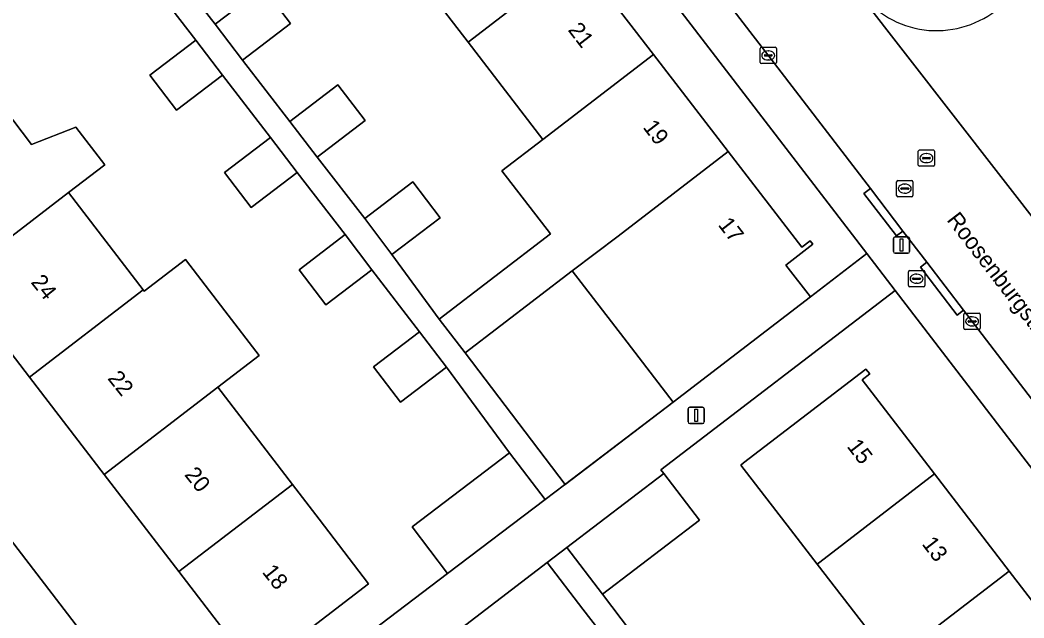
# Model space of a CAD drawing. Extents: x 159352 to 160617, y 385888 to 387323.
# Drawn here: x 160273.3 to 160335, y 386593.2 to 386630 of the extents above; entities that cross this region are included whole.
import ezdxf

# ---------------------------------------------------------------- set-up
doc = ezdxf.new("R2010")
doc.units = 0
for name, color, linetype in [('IMGEO_Brandkraan', 7, 'Continuous'), ('IMGEO_Erf', 7, 'Continuous'), ('IMGEO_Kolk', 7, 'Continuous'), ('IMGEO_Lichtmast', 7, 'Continuous'), ('IMGEO_Muur', 7, 'Continuous'), ('IMGEO_Openbare_ruimte_label', 7, 'Continuous'), ('IMGEO_Pand', 7, 'Continuous'), ('IMGEO_Pand_nummerreeks', 7, 'Continuous'), ('IMGEO_Rijbaan_lokaal_open', 7, 'Continuous'), ('IMGEO_Rioolput', 7, 'Continuous'), ('IMGEO_Voetpad_open', 7, 'Continuous')]:
    doc.layers.add(name, color=color, linetype=linetype)

msp = doc.modelspace()

# ---------------------------------------------------------------- linework, layer by layer
at = {"layer": 'IMGEO_Brandkraan'}
for p, q in [((160327.942, 386613.654), (160327.942, 386614.506)), ((160328.017, 386614.58), (160328.869, 386614.58)), ((160328.43, 386614.36), (160328.455, 386614.36)), ((160328.943, 386614.506), (160328.943, 386613.654)), ((160328.869, 386613.58), (160328.017, 386613.58)), ((160328.201, 386614.074), (160328.201, 386614.086)), ((160328.639, 386614.037), (160328.241, 386614.037)), ((160328.244, 386614.123), (160328.642, 386614.123)), ((160328.453, 386613.8), (160328.428, 386613.8)), ((160328.685, 386614.086), (160328.685, 386614.074))]:
    msp.add_line(p, q, dxfattribs=at)
for points in [[(160327.942, 386613.654), (160327.942, 386614.506)], [(160328.017, 386614.58), (160328.869, 386614.58)], [(160328.943, 386614.506), (160328.943, 386613.654)], [(160328.869, 386613.58), (160328.017, 386613.58)]]:
    msp.add_lwpolyline(points, dxfattribs=at)
for centre, radius, start, end in [((160328.019, 386614.504), 0.0765, 91.55205, 178.44795), ((160328.019, 386614.504), 0.0765, 91.55205, 178.44795), ((160328.867, 386614.504), 0.0765, 1.55205, 88.44795), ((160328.867, 386614.504), 0.0765, 1.55205, 88.44795), ((160328.019, 386613.656), 0.0765, 181.55205, 268.44795), ((160328.019, 386613.656), 0.0765, 181.55205, 268.44795), ((160328.241, 386614.083), 0.0403, 85.87752, 175.75265), ((160328.238, 386614.073), 0.0366, 178.93798, 274.71019), ((160328.642, 386614.08), 0.043, 264.86636, 352.45326), ((160328.646, 386614.085), 0.0386, 1.73085, 96.63898), ((160328.867, 386613.656), 0.0765, 271.55205, 358.44795), ((160328.867, 386613.656), 0.0765, 271.55205, 358.44795)]:
    msp.add_arc(centre, radius, start, end, dxfattribs=at)
for centre, major_axis, ratio, start_param, end_param in [((160328.429, 386614.08), (-0.387, 0.002), 0.722429, 4.712389, 7.853982), ((160328.454, 386614.08), (-0.39, 0.002), 0.717154, 1.570796, 4.712389)]:
    msp.add_ellipse(centre, major_axis=major_axis, ratio=ratio, start_param=start_param, end_param=end_param, dxfattribs=at)
at = {"layer": 'IMGEO_Erf'}
for points in [[(160307.663, 386633.855), (160312.263, 386627.878), (160316.863, 386621.901), (160321.394, 386616.013), (160321.904, 386616.406), (160322.064, 386616.199), (160320.406, 386614.923), (160321.913, 386612.965), (160325.389, 386615.639), (160272.537, 386684.512)], [(160231.086, 386652.432), (160283.64, 386583.809), (160299.606, 386595.938), (160297.429, 386598.805), (160303.426, 386603.36), (160299.546, 386608.64), (160296.718, 386606.483), (160295.065, 386608.65), (160297.893, 386610.807), (160294.958, 386614.626), (160292.13, 386612.469), (160290.477, 386614.636), (160293.305, 386616.793), (160290.369, 386620.611), (160287.541, 386618.454), (160285.888, 386620.621), (160288.716, 386622.778), (160285.779, 386626.598), (160282.951, 386624.441), (160281.298, 386626.608), (160284.126, 386628.765), (160281.19, 386632.584), (160282.394, 386633.509)], [(160282.394, 386633.509), (160285.314, 386629.735), (160288.273, 386631.991), (160289.953, 386629.788), (160286.994, 386627.532), (160289.913, 386623.758), (160292.872, 386626.014), (160294.552, 386623.811), (160291.593, 386621.555), (160294.513, 386617.781), (160297.472, 386620.037), (160299.152, 386617.834), (160296.193, 386615.578), (160299.096, 386611.588), (160305.929, 386616.847), (160302.954, 386620.714), (160305.476, 386622.655), (160300.876, 386628.632), (160296.276, 386634.609)], [(160271.721, 386625.365), (160274.036, 386622.346), (160276.751, 386623.413), (160278.536, 386621.085), (160276.311, 386619.379), (160280.9, 386613.392), (160280.958, 386613.317), (160283.499, 386615.265), (160285.925, 386612.1), (160288.03, 386609.354), (160285.49, 386607.406), (160290.078, 386601.42), (160291.716, 386599.285), (160294.758, 386595.316), (160287.321, 386589.615), (160287.154, 386589.833), (160287.593, 386590.17), (160283.08, 386596.056), (160278.492, 386602.042), (160273.903, 386608.027), (160269.313, 386614.014)], [(160368.75, 386559.092), (160327.134, 386613.365), (160312.725, 386602.331), (160312.907, 386602.092), (160315.098, 386599.223), (160309.129, 386594.665), (160313.092, 386589.444)], [(160336.173, 386578.617), (160331.56, 386584.586), (160326.946, 386590.556), (160322.333, 386596.524), (160320.688, 386598.653), (160317.63, 386602.61), (160317.81, 386602.748), (160325.333, 386608.523), (160325.566, 386608.22), (160325.102, 386607.863), (160329.552, 386602.067), (160334.145, 386596.084), (160338.74, 386590.1)]]:
    msp.add_lwpolyline(points, dxfattribs=at)
msp.add_lwpolyline([(160310.437, 386610.444), (160307.261, 386614.57), (160300.691, 386609.515), (160306.835, 386601.428), (160313.486, 386606.481)], close=True, dxfattribs=at)
at = {"layer": 'IMGEO_Kolk'}
for p, q in [((160318.825, 386627.392), (160318.825, 386628.244)), ((160318.9, 386628.318), (160319.752, 386628.318)), ((160319.084, 386627.812), (160319.084, 386627.824)), ((160319.522, 386627.775), (160319.124, 386627.775)), ((160319.127, 386627.861), (160319.525, 386627.861)), ((160319.313, 386628.098), (160319.338, 386628.098)), ((160319.568, 386627.824), (160319.568, 386627.812)), ((160319.826, 386628.244), (160319.826, 386627.392)), ((160319.752, 386627.318), (160318.9, 386627.318)), ((160319.336, 386627.538), (160319.311, 386627.538)), ((160331.356, 386611.029), (160331.356, 386611.881)), ((160331.431, 386611.955), (160332.283, 386611.955)), ((160331.844, 386611.735), (160331.869, 386611.735)), ((160332.357, 386611.881), (160332.357, 386611.029)), ((160331.615, 386611.449), (160331.615, 386611.461)), ((160332.053, 386611.412), (160331.655, 386611.412)), ((160331.658, 386611.498), (160332.056, 386611.498)), ((160331.867, 386611.175), (160331.842, 386611.175)), ((160332.099, 386611.461), (160332.099, 386611.449)), ((160332.283, 386610.955), (160331.431, 386610.955))]:
    msp.add_line(p, q, dxfattribs=at)
for points in [[(160318.825, 386627.392), (160318.825, 386628.244)], [(160318.9, 386628.318), (160319.752, 386628.318)], [(160319.826, 386628.244), (160319.826, 386627.392)], [(160319.752, 386627.318), (160318.9, 386627.318)], [(160331.356, 386611.029), (160331.356, 386611.881)], [(160331.431, 386611.955), (160332.283, 386611.955)], [(160332.357, 386611.881), (160332.357, 386611.029)], [(160332.283, 386610.955), (160331.431, 386610.955)]]:
    msp.add_lwpolyline(points, dxfattribs=at)
for centre, radius, start, end in [((160318.902, 386628.242), 0.0765, 91.55205, 178.44795), ((160318.902, 386628.242), 0.0765, 91.55205, 178.44795), ((160319.124, 386627.821), 0.0403, 85.87752, 175.75265), ((160319.121, 386627.811), 0.0366, 178.93798, 274.71019), ((160319.525, 386627.818), 0.043, 264.86636, 352.45326), ((160319.529, 386627.823), 0.0386, 1.73085, 96.63898), ((160319.75, 386628.242), 0.0765, 1.55205, 88.44795), ((160319.75, 386628.242), 0.0765, 1.55205, 88.44795), ((160318.902, 386627.394), 0.0765, 181.55205, 268.44795), ((160318.902, 386627.394), 0.0765, 181.55205, 268.44795), ((160319.75, 386627.394), 0.0765, 271.55205, 358.44795), ((160319.75, 386627.394), 0.0765, 271.55205, 358.44795), ((160331.433, 386611.879), 0.0765, 91.55205, 178.44795), ((160331.433, 386611.879), 0.0765, 91.55205, 178.44795), ((160332.281, 386611.879), 0.0765, 1.55205, 88.44795), ((160332.281, 386611.879), 0.0765, 1.55205, 88.44795), ((160331.655, 386611.458), 0.0403, 85.87752, 175.75265), ((160331.652, 386611.448), 0.0366, 178.93798, 274.71019), ((160332.056, 386611.455), 0.043, 264.86636, 352.45326), ((160332.06, 386611.46), 0.0386, 1.73085, 96.63898), ((160331.433, 386611.031), 0.0765, 181.55205, 268.44795), ((160331.433, 386611.031), 0.0765, 181.55205, 268.44795), ((160332.281, 386611.031), 0.0765, 271.55205, 358.44795), ((160332.281, 386611.031), 0.0765, 271.55205, 358.44795)]:
    msp.add_arc(centre, radius, start, end, dxfattribs=at)
for centre, major_axis, ratio, start_param, end_param in [((160319.312, 386627.818), (-0.387, 0.002), 0.722429, 4.712389, 7.853982), ((160319.337, 386627.818), (-0.39, 0.002), 0.717154, 1.570796, 4.712389), ((160331.843, 386611.455), (-0.387, 0.002), 0.722429, 4.712389, 7.853982), ((160331.868, 386611.455), (-0.39, 0.002), 0.717154, 1.570796, 4.712389)]:
    msp.add_ellipse(centre, major_axis=major_axis, ratio=ratio, start_param=start_param, end_param=end_param, dxfattribs=at)
at = {"layer": 'IMGEO_Lichtmast'}
for p, q in [((160327.023, 386615.752), (160327.023, 386616.552)), ((160327.023, 386616.552), (160327.023, 386615.752)), ((160327.123, 386616.652), (160327.913, 386616.652)), ((160327.913, 386616.652), (160327.123, 386616.652)), ((160328.013, 386616.552), (160328.013, 386615.752)), ((160328.013, 386615.752), (160328.013, 386616.552)), ((160327.913, 386615.652), (160327.123, 386615.652)), ((160327.123, 386615.652), (160327.913, 386615.652)), ((160314.495, 386606.173), (160315.285, 386606.173)), ((160315.285, 386606.173), (160314.495, 386606.173)), ((160314.395, 386605.273), (160314.395, 386606.073)), ((160314.395, 386606.073), (160314.395, 386605.273)), ((160315.385, 386606.073), (160315.385, 386605.273)), ((160315.385, 386605.273), (160315.385, 386606.073)), ((160315.285, 386605.173), (160314.495, 386605.173)), ((160314.495, 386605.173), (160315.285, 386605.173))]:
    msp.add_line(p, q, dxfattribs=at)
for points in [[(160327.443, 386616.527), (160327.593, 386616.527), (160327.593, 386615.777), (160327.443, 386615.777), (160327.443, 386616.527)], [(160314.815, 386606.048), (160314.965, 386606.048), (160314.965, 386605.298), (160314.815, 386605.298), (160314.815, 386606.048)]]:
    msp.add_lwpolyline(points, dxfattribs=at)
for centre, start, end in [((160327.123, 386616.552), 90, 180), ((160327.123, 386616.552), 90, 180), ((160327.913, 386616.552), 0, 90), ((160327.913, 386616.552), 360, 90), ((160327.123, 386615.752), 180, 270), ((160327.123, 386615.752), 180, 270), ((160327.913, 386615.752), 270, 0), ((160327.913, 386615.752), 270, 0), ((160314.495, 386606.073), 90, 180), ((160314.495, 386606.073), 90, 180), ((160315.285, 386606.073), 0, 90), ((160315.285, 386606.073), 360, 90), ((160314.495, 386605.273), 180, 270), ((160314.495, 386605.273), 180, 270), ((160315.285, 386605.273), 270, 0), ((160315.285, 386605.273), 270, 0)]:
    msp.add_arc(centre, 0.1, start, end, dxfattribs=at)
at = {"layer": 'IMGEO_Muur'}
msp.add_lwpolyline([(160313.486, 386606.481), (160306.79, 386601.394)], dxfattribs=at)
at = {"layer": 'IMGEO_Pand'}
for points in [[(160296.276, 386634.609), (160300.876, 386628.632), (160307.663, 386633.855), (160303.064, 386639.832)], [(160300.876, 386628.632), (160305.476, 386622.655), (160312.263, 386627.878), (160307.663, 386633.855)], [(160289.953, 386629.788), (160288.273, 386631.991), (160285.314, 386629.735), (160286.994, 386627.532)], [(160284.126, 386628.765), (160281.298, 386626.608), (160282.951, 386624.441), (160285.779, 386626.598)], [(160310.1, 386616.696), (160316.863, 386621.901), (160312.263, 386627.878), (160305.476, 386622.655), (160302.954, 386620.714), (160305.929, 386616.847), (160299.096, 386611.588), (160300.691, 386609.515), (160307.261, 386614.57)], [(160294.552, 386623.811), (160292.872, 386626.014), (160289.913, 386623.758), (160291.593, 386621.555)], [(160264.724, 386620), (160269.313, 386614.014), (160276.311, 386619.379), (160278.536, 386621.085), (160276.751, 386623.413), (160274.036, 386622.346), (160271.721, 386625.365)], [(160288.716, 386622.778), (160285.888, 386620.621), (160287.541, 386618.454), (160290.369, 386620.611)], [(160321.913, 386612.965), (160320.406, 386614.923), (160322.064, 386616.199), (160321.904, 386616.406), (160321.394, 386616.013), (160316.863, 386621.901), (160310.1, 386616.696), (160307.261, 386614.57), (160310.437, 386610.444), (160313.486, 386606.481)], [(160299.152, 386617.834), (160297.472, 386620.037), (160294.513, 386617.781), (160296.193, 386615.578)], [(160280.9, 386613.392), (160276.311, 386619.379), (160269.313, 386614.014), (160273.903, 386608.027)], [(160293.305, 386616.793), (160290.477, 386614.636), (160292.13, 386612.469), (160294.958, 386614.626)], [(160288.03, 386609.354), (160285.925, 386612.1), (160283.499, 386615.265), (160280.958, 386613.317), (160280.9, 386613.392), (160273.903, 386608.027), (160278.492, 386602.042), (160285.49, 386607.406)], [(160297.893, 386610.807), (160295.065, 386608.65), (160296.718, 386606.483), (160299.546, 386608.64)], [(160325.102, 386607.863), (160325.566, 386608.22), (160325.333, 386608.523), (160317.81, 386602.748), (160317.63, 386602.61), (160320.688, 386598.653), (160322.333, 386596.524), (160322.495, 386596.648), (160329.552, 386602.067)], [(160290.078, 386601.42), (160285.49, 386607.406), (160278.492, 386602.042), (160283.08, 386596.056)], [(160305.603, 386600.493), (160303.426, 386603.36), (160297.429, 386598.805), (160299.606, 386595.938)], [(160306.938, 386597.534), (160309.129, 386594.665), (160315.098, 386599.223), (160312.907, 386602.092)], [(160322.495, 386596.648), (160322.333, 386596.524), (160326.946, 386590.556), (160327.089, 386590.665), (160334.145, 386596.084), (160329.552, 386602.067)], [(160283.08, 386596.056), (160287.593, 386590.17), (160287.154, 386589.833), (160287.321, 386589.615), (160294.758, 386595.316), (160291.716, 386599.285), (160290.078, 386601.42)], [(160302.222, 386587.365), (160308.906, 386592.469), (160307.935, 386593.741), (160305.738, 386596.618), (160299.761, 386592.055), (160301.265, 386590.086), (160298.193, 386587.732), (160295.693, 386585.816), (160294.106, 386587.888), (160289.288, 386584.196), (160290.875, 386582.124), (160290.558, 386581.881), (160290.79, 386581.578), (160291.36, 386582.015), (160295.814, 386576.202), (160302.879, 386581.619), (160304.916, 386583.179), (160305.233, 386583.422)], [(160338.74, 386590.1), (160334.145, 386596.084), (160327.089, 386590.665), (160326.946, 386590.556), (160331.56, 386584.586)]]:
    msp.add_lwpolyline(points, close=True, dxfattribs=at)
at = {"layer": 'IMGEO_Rijbaan_lokaal_open'}
msp.add_lwpolyline([(160336.439, 386616.787), (160336.419, 386616.785), (160324.982, 386631.527), (160324.964, 386631.67), (160301.075, 386662.777), (160294.587, 386671.245), (160289.146, 386667.091), (160297.299, 386656.471), (160319.91, 386627.059), (160325.603, 386619.624), (160327.6, 386617.016), (160329.073, 386615.092), (160331.331, 386612.143), (160338.335, 386602.995), (160341.052, 386599.452), (160346.516, 386603.637)], close=True, dxfattribs=at)
msp.add_lwpolyline([(160324.964, 386631.67), (160324.982, 386631.527), (160336.419, 386616.785), (160336.439, 386616.787)], dxfattribs=at)
msp.add_arc((160329.683, 386635.294), 5.95, 217.522, 307.58819, dxfattribs=at)
at = {"layer": 'IMGEO_Rioolput'}
for p, q in [((160328.549, 386621.075), (160328.549, 386621.927)), ((160328.624, 386622.001), (160329.476, 386622.001)), ((160329.037, 386621.781), (160329.062, 386621.781)), ((160329.55, 386621.927), (160329.55, 386621.075)), ((160329.476, 386621.001), (160328.624, 386621.001)), ((160328.808, 386621.495), (160328.808, 386621.507)), ((160329.246, 386621.458), (160328.848, 386621.458)), ((160328.851, 386621.544), (160329.249, 386621.544)), ((160329.06, 386621.221), (160329.035, 386621.221)), ((160329.292, 386621.507), (160329.292, 386621.495)), ((160327.217, 386619.198), (160327.217, 386620.05)), ((160327.292, 386620.124), (160328.144, 386620.124)), ((160327.705, 386619.904), (160327.73, 386619.904)), ((160328.218, 386620.05), (160328.218, 386619.198)), ((160327.476, 386619.618), (160327.476, 386619.63)), ((160327.914, 386619.581), (160327.516, 386619.581)), ((160327.519, 386619.667), (160327.917, 386619.667)), ((160327.728, 386619.344), (160327.703, 386619.344)), ((160327.96, 386619.63), (160327.96, 386619.618)), ((160328.144, 386619.124), (160327.292, 386619.124))]:
    msp.add_line(p, q, dxfattribs=at)
for points in [[(160328.549, 386621.075), (160328.549, 386621.927)], [(160328.624, 386622.001), (160329.476, 386622.001)], [(160329.55, 386621.927), (160329.55, 386621.075)], [(160329.476, 386621.001), (160328.624, 386621.001)], [(160327.217, 386619.198), (160327.217, 386620.05)], [(160327.292, 386620.124), (160328.144, 386620.124)], [(160328.218, 386620.05), (160328.218, 386619.198)], [(160328.144, 386619.124), (160327.292, 386619.124)]]:
    msp.add_lwpolyline(points, dxfattribs=at)
for centre, radius, start, end in [((160328.626, 386621.925), 0.0765, 91.55205, 178.44795), ((160328.626, 386621.925), 0.0765, 91.55205, 178.44795), ((160329.474, 386621.925), 0.0765, 1.55205, 88.44795), ((160329.474, 386621.925), 0.0765, 1.55205, 88.44795), ((160328.626, 386621.077), 0.0765, 181.55205, 268.44795), ((160328.626, 386621.077), 0.0765, 181.55205, 268.44795), ((160328.848, 386621.504), 0.0403, 85.87752, 175.75265), ((160328.845, 386621.494), 0.0366, 178.93798, 274.71019), ((160329.249, 386621.501), 0.043, 264.86636, 352.45326), ((160329.253, 386621.506), 0.0386, 1.73085, 96.63898), ((160329.474, 386621.077), 0.0765, 271.55205, 358.44795), ((160329.474, 386621.077), 0.0765, 271.55205, 358.44795), ((160327.294, 386620.048), 0.0765, 91.55205, 178.44795), ((160327.294, 386620.048), 0.0765, 91.55205, 178.44795), ((160328.142, 386620.048), 0.0765, 1.55205, 88.44795), ((160328.142, 386620.048), 0.0765, 1.55205, 88.44795), ((160327.294, 386619.2), 0.0765, 181.55205, 268.44795), ((160327.294, 386619.2), 0.0765, 181.55205, 268.44795), ((160327.516, 386619.627), 0.0403, 85.87752, 175.75265), ((160327.513, 386619.617), 0.0366, 178.93798, 274.71019), ((160327.917, 386619.624), 0.043, 264.86636, 352.45326), ((160327.921, 386619.629), 0.0386, 1.73085, 96.63898), ((160328.142, 386619.2), 0.0765, 271.55205, 358.44795), ((160328.142, 386619.2), 0.0765, 271.55205, 358.44795)]:
    msp.add_arc(centre, radius, start, end, dxfattribs=at)
for centre, major_axis, ratio, start_param, end_param in [((160329.036, 386621.501), (-0.387, 0.002), 0.722429, 4.712389, 7.853982), ((160329.061, 386621.501), (-0.39, 0.002), 0.717154, 1.570796, 4.712389), ((160327.704, 386619.624), (-0.387, 0.002), 0.722429, 4.712389, 7.853982), ((160327.729, 386619.624), (-0.39, 0.002), 0.717154, 1.570796, 4.712389)]:
    msp.add_ellipse(centre, major_axis=major_axis, ratio=ratio, start_param=start_param, end_param=end_param, dxfattribs=at)
at = {"layer": 'IMGEO_Voetpad_open'}
for points in [[(160269.739, 386688.104), (160272.539, 386684.535), (160272.537, 386684.512), (160325.389, 386615.639), (160327.134, 386613.365), (160368.75, 386559.092), (160369.691, 386557.865), (160391.66, 386529.214)], [(160393.443, 386531.282), (160376.798, 386552.912), (160375.061, 386555.169), (160373.807, 386556.798), (160373.36, 386556.459), (160367.525, 386564.143), (160367.923, 386564.445), (160362.478, 386571.52), (160342.793, 386597.184), (160341.052, 386599.452), (160338.335, 386602.995), (160331.331, 386612.143), (160330.935, 386611.84), (160328.677, 386614.789), (160329.073, 386615.092), (160327.6, 386617.016), (160327.204, 386616.713), (160325.207, 386619.321), (160325.603, 386619.624), (160319.91, 386627.059), (160297.299, 386656.471), (160289.146, 386667.091), (160287.398, 386669.368), (160274.842, 386685.724)], [(160285.267, 386581.678), (160283.64, 386583.809), (160231.086, 386652.432), (160231.072, 386652.425), (160227.933, 386656.9)], [(160313.092, 386589.444), (160309.129, 386594.665), (160306.938, 386597.534), (160305.738, 386596.618), (160307.935, 386593.741), (160308.906, 386592.469)]]:
    msp.add_lwpolyline(points, dxfattribs=at)
for points in [[(160296.193, 386615.578), (160294.513, 386617.781), (160291.593, 386621.555), (160289.913, 386623.758), (160286.994, 386627.532), (160285.314, 386629.735), (160282.394, 386633.509), (160281.19, 386632.584), (160284.126, 386628.765), (160285.779, 386626.598), (160288.716, 386622.778), (160290.369, 386620.611), (160293.305, 386616.793), (160294.958, 386614.626), (160297.893, 386610.807), (160299.546, 386608.64), (160303.426, 386603.36), (160305.603, 386600.493), (160306.79, 386601.394), (160306.835, 386601.428), (160300.691, 386609.515), (160299.096, 386611.588)], [(160327.6, 386617.016), (160325.603, 386619.624), (160325.207, 386619.321), (160327.204, 386616.713)], [(160327.134, 386613.365), (160325.389, 386615.639), (160321.913, 386612.965), (160313.486, 386606.481), (160306.835, 386601.428), (160306.79, 386601.394), (160305.603, 386600.493), (160299.606, 386595.938), (160283.64, 386583.809), (160285.267, 386581.678), (160299.488, 386592.413), (160299.761, 386592.055), (160305.738, 386596.618), (160306.938, 386597.534), (160312.907, 386602.092), (160312.725, 386602.331)], [(160331.331, 386612.143), (160329.073, 386615.092), (160328.677, 386614.789), (160330.935, 386611.84)]]:
    msp.add_lwpolyline(points, close=True, dxfattribs=at)
msp.add_arc((160329.683, 386635.294), 5.95, 217.522, 307.58819, dxfattribs=at)

# ---------------------------------------------------------------- texts
at = {"layer": 'IMGEO_Openbare_ruimte_label'}
msp.add_text('Roosenburgstraat', height=1, rotation=307.60354, dxfattribs=at).set_placement((160330.26, 386617.688))
at = {"layer": 'IMGEO_Pand_nummerreeks'}
for s, rotation, p in [('21', 307.58026, (160306.972, 386629.377)), ('19', 307.58026, (160311.578, 386623.391)), ('17', 307.58026, (160316.197, 386617.389)), ('24', 308.56439, (160273.95, 386613.852)), ('22', 308.56558, (160278.67, 386607.935)), ('15', 307.51707, (160324.123, 386603.752)), ('20', 308.56439, (160283.393, 386602.009)), ('13', 307.51646, (160328.73, 386597.752)), ('18', 308.56439, (160288.17, 386596.017))]:
    msp.add_text(s, height=1, rotation=rotation, dxfattribs=at).set_placement(p)

doc.saveas('drawing.dxf')
